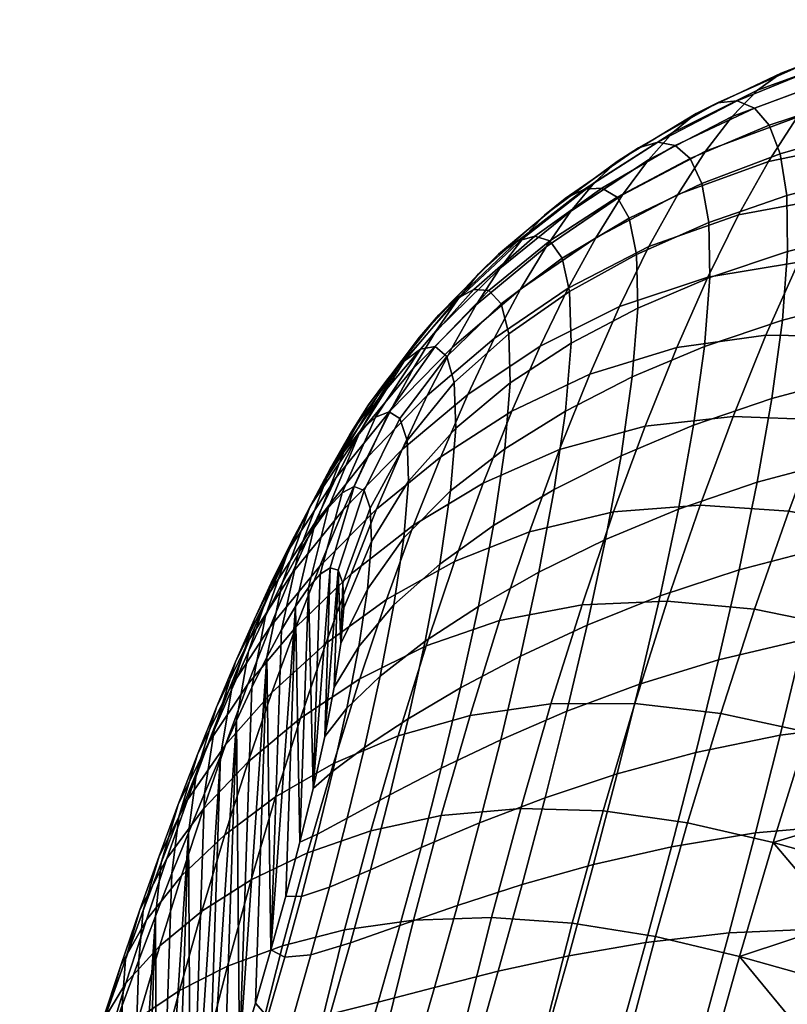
# Model space of a CAD drawing. Extents: x -120 to 2831, y -92 to 75.
# Tile 281 of 643: x 1451 to 1466, y 42 to 60. Entities that reach past the tile are written whole.
import ezdxf

# ---------------------------------------------------------------- set-up
doc = ezdxf.new("R2010")
doc.units = 0
doc.layers.add('GLASS', color=18, linetype='CONTINUOUS')

msp = doc.modelspace()

# ---------------------------------------------------------------- meshes
at = {"layer": 'GLASS'}
mesh = msp.add_polyface(dxfattribs=at)
corners = [(1466.984, 54.575, 92.773), (1466.797, 53.149, 94.298), (1468.479, 53.463, 94.578), (1468.655, 54.879, 93.016), (1467.074, 55.835, 91.063), (1468.742, 56.133, 91.292), (1465.545, 55.445, 90.777), (1465.451, 54.177, 92.474), (1464.114, 54.965, 90.435), (1464.016, 53.693, 92.114), (1467.061, 56.881, 89.211), (1468.733, 57.193, 89.44), (1465.528, 56.475, 88.924), (1464.093, 55.977, 88.586), (1466.95, 57.692, 87.282), (1468.633, 58.042, 87.505), (1465.407, 57.244, 86.999), (1463.964, 56.698, 86.669), (1466.757, 58.28, 85.324), (1468.453, 58.683, 85.524), (1465.203, 57.771, 85.065), (1463.75, 57.158, 84.763), (1466.498, 58.664, 83.363), (1468.205, 59.126, 83.518), (1464.935, 58.088, 83.149), (1463.475, 57.4, 82.897), (1466.185, 58.862, 81.409), (1467.9, 59.379, 81.501), (1464.616, 58.22, 81.26), (1463.154, 57.459, 81.079), (1465.825, 58.883, 79.469), (1467.544, 59.447, 79.486), (1464.255, 58.183, 79.401), (1462.795, 57.356, 79.307), (1465.425, 58.733, 77.551), (1467.143, 59.332, 77.483), (1463.859, 57.986, 77.575), (1466.702, 59.038, 75.505), (1468.874, 59.717, 77.356), (1468.432, 59.429, 75.305), (1464.989, 58.416, 75.664), (1463.432, 57.636, 75.787), (1466.227, 58.566, 73.565), (1467.951, 58.953, 73.293), (1464.524, 57.935, 73.816), (1462.979, 57.136, 74.043), (1465.722, 57.92, 71.676), (1467.437, 58.292, 71.334), (1464.033, 57.293, 72.019), (1465.193, 57.103, 69.851), (1466.894, 57.451, 69.444), (1463.52, 56.493, 70.284), (1466.328, 56.435, 67.639), (1468.61, 57.547, 69.056), (1468.033, 56.494, 67.217), (1464.643, 56.12, 68.105), (1462.991, 55.539, 68.622), (1465.744, 55.25, 65.934), (1467.434, 55.269, 65.487), (1464.078, 54.975, 66.451), (1466.819, 53.881, 63.88), (1469.127, 55.072, 65.098), (1468.499, 53.645, 63.497), (1465.147, 53.904, 64.344), (1463.502, 53.676, 64.904)]
mesh.append_faces([[corners[k] for k in face] for face in [(0, 1, 2, 3), (4, 0, 3, 5), (6, 7, 0, 4), (8, 9, 7, 6), (10, 4, 5, 11), (12, 6, 4, 10), (13, 8, 6, 12), (14, 10, 11, 15), (16, 12, 10, 14), (17, 13, 12, 16), (18, 14, 15, 19), (20, 16, 14, 18), (21, 17, 16, 20), (22, 18, 19, 23), (24, 20, 18, 22), (25, 21, 20, 24), (26, 22, 23, 27), (28, 24, 22, 26), (29, 25, 24, 28), (30, 26, 27, 31), (32, 28, 26, 30), (33, 29, 28, 32), (34, 30, 31, 35), (36, 32, 30, 34), (37, 35, 38, 39), (40, 34, 35, 37), (41, 36, 34, 40), (42, 37, 39, 43), (44, 40, 37, 42), (45, 41, 40, 44), (46, 42, 43, 47), (48, 44, 42, 46), (49, 46, 47, 50), (51, 48, 46, 49), (52, 50, 53, 54), (55, 49, 50, 52), (56, 51, 49, 55), (57, 52, 54, 58), (59, 55, 52, 57), (60, 58, 61, 62), (63, 57, 58, 60), (64, 59, 57, 63)]])
mesh = msp.add_polyface(dxfattribs=at)
corners = [(1462.684, 53.134, 91.691), (1462.476, 51.679, 93.073), (1463.814, 52.243, 93.551), (1464.016, 53.693, 92.114), (1461.455, 52.505, 91.203), (1461.246, 51.06, 92.518), (1460.335, 51.807, 90.636), (1460.128, 50.394, 91.87), (1462.783, 54.403, 90.043), (1464.114, 54.965, 90.435), (1461.556, 53.759, 89.599), (1460.435, 53.026, 89.1), (1462.759, 55.389, 88.207), (1464.093, 55.977, 88.586), (1461.529, 54.71, 87.796), (1460.407, 53.93, 87.357), (1462.623, 56.059, 86.31), (1463.964, 56.698, 86.669), (1461.389, 55.323, 85.934), (1460.265, 54.481, 85.557), (1462.403, 56.447, 84.44), (1463.75, 57.158, 84.763), (1461.165, 55.64, 84.115), (1460.042, 54.728, 83.81), (1462.125, 56.612, 82.632), (1463.475, 57.4, 82.897), (1460.886, 55.727, 82.376), (1461.803, 56.595, 80.891), (1463.154, 57.459, 81.079), (1460.567, 55.635, 80.72), (1461.448, 56.424, 79.212), (1462.795, 57.356, 79.307), (1460.221, 55.397, 79.14), (1462.405, 57.106, 77.58), (1464.255, 58.183, 79.401), (1463.859, 57.986, 77.575), (1461.068, 56.117, 77.59), (1459.852, 55.034, 77.628), (1461.989, 56.715, 75.9), (1463.432, 57.636, 75.787), (1460.665, 55.682, 76.023), (1461.551, 56.19, 74.268), (1462.979, 57.136, 74.043), (1460.245, 55.129, 74.51), (1462.504, 56.49, 72.35), (1464.524, 57.935, 73.816), (1464.033, 57.293, 72.019), (1461.095, 55.534, 72.691), (1459.809, 54.46, 73.054), (1462.011, 55.699, 70.718), (1463.52, 56.493, 70.284), (1460.624, 54.749, 71.173), (1461.504, 54.769, 69.157), (1462.991, 55.539, 68.622), (1460.141, 53.84, 69.723), (1462.448, 54.434, 67.047), (1464.643, 56.12, 68.105), (1464.078, 54.975, 66.451), (1460.987, 53.702, 67.675), (1459.65, 52.81, 68.349), (1461.898, 53.185, 65.57), (1463.502, 53.676, 64.904), (1460.462, 52.503, 66.285), (1461.342, 51.798, 64.205), (1462.92, 52.229, 63.479), (1459.934, 51.178, 64.999), (1462.336, 50.646, 62.188), (1464.542, 52.407, 62.883), (1463.934, 50.769, 61.567)]
mesh.append_faces([[corners[k] for k in face] for face in [(0, 1, 2, 3), (4, 5, 1, 0), (6, 7, 5, 4), (8, 0, 3, 9), (10, 4, 0, 8), (11, 6, 4, 10), (12, 8, 9, 13), (14, 10, 8, 12), (15, 11, 10, 14), (16, 12, 13, 17), (18, 14, 12, 16), (19, 15, 14, 18), (20, 16, 17, 21), (22, 18, 16, 20), (23, 19, 18, 22), (24, 20, 21, 25), (26, 22, 20, 24), (27, 24, 25, 28), (29, 26, 24, 27), (30, 27, 28, 31), (32, 29, 27, 30), (33, 31, 34, 35), (36, 30, 31, 33), (37, 32, 30, 36), (38, 33, 35, 39), (40, 36, 33, 38), (41, 38, 39, 42), (43, 40, 38, 41), (44, 42, 45, 46), (47, 41, 42, 44), (48, 43, 41, 47), (49, 44, 46, 50), (51, 47, 44, 49), (52, 49, 50, 53), (54, 51, 49, 52), (55, 53, 56, 57), (58, 52, 53, 55), (59, 54, 52, 58), (60, 55, 57, 61), (62, 58, 55, 60), (63, 60, 61, 64), (65, 62, 60, 63), (66, 64, 67, 68)]])
mesh = msp.add_polyface(dxfattribs=at)
corners = [(1459.432, 52.19, 88.537), (1459.336, 51.035, 89.973), (1460.335, 51.807, 90.636), (1460.435, 53.026, 89.1), (1459.403, 53.029, 86.894), (1460.407, 53.93, 87.357), (1458.533, 51.96, 86.405), (1458.56, 51.215, 87.887), (1459.265, 53.513, 85.194), (1460.265, 54.481, 85.557), (1458.403, 52.369, 84.864), (1457.74, 51.042, 84.606), (1457.852, 50.715, 85.91), (1459.048, 53.693, 83.549), (1460.042, 54.728, 83.81), (1458.201, 52.49, 83.369), (1457.561, 51.117, 83.322), (1459.766, 54.742, 82.155), (1461.165, 55.64, 84.115), (1460.886, 55.727, 82.376), (1458.781, 53.643, 82), (1457.951, 52.392, 81.96), (1457.339, 50.996, 82.096), (1459.455, 54.581, 80.595), (1460.567, 55.635, 80.72), (1458.482, 53.424, 80.551), (1457.671, 52.132, 80.644), (1457.087, 50.727, 80.939), (1459.119, 54.281, 79.121), (1460.221, 55.397, 79.14), (1458.162, 53.074, 79.193), (1457.371, 51.751, 79.414), (1458.765, 53.867, 77.723), (1459.852, 55.034, 77.628), (1457.825, 52.619, 77.913), (1457.057, 51.274, 78.26), (1459.465, 54.557, 76.178), (1461.068, 56.117, 77.59), (1460.665, 55.682, 76.023), (1458.396, 53.351, 76.393), (1457.477, 52.074, 76.705), (1456.733, 50.717, 77.174), (1459.064, 53.975, 74.788), (1460.245, 55.129, 74.51), (1458.016, 52.745, 75.127), (1457.12, 51.451, 75.562), (1458.651, 53.293, 73.457), (1459.809, 54.46, 73.054), (1457.626, 52.053, 73.921), (1456.755, 50.758, 74.479), (1459.362, 53.679, 71.658), (1461.095, 55.534, 72.691), (1460.624, 54.749, 71.173), (1458.228, 52.516, 72.186), (1457.229, 51.283, 72.776), (1458.905, 52.79, 70.328), (1460.141, 53.84, 69.723), (1457.797, 51.648, 70.979), (1456.826, 50.436, 71.691), (1458.441, 51.796, 69.068), (1459.65, 52.81, 68.349), (1457.362, 50.69, 69.838), (1459.153, 51.662, 67.06), (1460.987, 53.702, 67.675), (1460.462, 52.503, 66.285), (1457.973, 50.7, 67.887)]
mesh.append_faces([[corners[k] for k in face] for face in [(0, 1, 2, 3), (4, 0, 3, 5), (6, 7, 0, 4), (8, 4, 5, 9), (10, 6, 4, 8), (11, 12, 6, 10), (13, 8, 9, 14), (15, 10, 8, 13), (16, 11, 10, 15), (17, 14, 18, 19), (20, 13, 14, 17), (21, 15, 13, 20), (22, 16, 15, 21), (23, 17, 19, 24), (25, 20, 17, 23), (26, 21, 20, 25), (27, 22, 21, 26), (28, 23, 24, 29), (30, 25, 23, 28), (31, 26, 25, 30), (32, 28, 29, 33), (34, 30, 28, 32), (35, 31, 30, 34), (36, 33, 37, 38), (39, 32, 33, 36), (40, 34, 32, 39), (41, 35, 34, 40), (42, 36, 38, 43), (44, 39, 36, 42), (45, 40, 39, 44), (46, 42, 43, 47), (48, 44, 42, 46), (49, 45, 44, 48), (50, 47, 51, 52), (53, 46, 47, 50), (54, 48, 46, 53), (55, 50, 52, 56), (57, 53, 50, 55), (58, 54, 53, 57), (59, 55, 56, 60), (61, 57, 55, 59), (62, 60, 63, 64), (65, 59, 60, 62)]])
mesh = msp.add_polyface(dxfattribs=at)
corners = [(1467.849, 47.125, 58.913), (1470.165, 48.131, 59.443), (1470.077, 46.239, 58.555), (1468.183, 48.087, 59.387), (1468.518, 49.025, 59.908), (1469.186, 50.82, 61.084), (1470.248, 49.876, 60.465), (1468.852, 49.937, 60.474), (1467.536, 48.549, 98.23), (1467.117, 46.745, 99.104), (1468.837, 46.809, 99.515), (1469.252, 48.661, 98.589), (1465.83, 48.287, 97.744), (1465.41, 46.533, 98.545), (1464.271, 47.919, 97.17), (1463.854, 46.215, 97.885), (1467.908, 50.279, 97.184), (1469.617, 50.426, 97.487), (1466.207, 49.982, 96.774), (1464.65, 49.581, 96.287), (1463.197, 49.099, 95.718), (1462.818, 47.471, 96.505), (1468.226, 51.922, 95.967), (1469.924, 52.092, 96.215), (1466.533, 51.608, 95.629), (1464.982, 51.194, 95.223), (1463.533, 50.696, 94.743), (1468.479, 53.463, 94.578), (1470.166, 53.642, 94.779), (1466.797, 53.149, 94.298), (1465.256, 52.738, 93.958), (1463.814, 52.243, 93.551), (1465.451, 54.177, 92.474), (1466.984, 54.575, 92.773), (1464.016, 53.693, 92.114), (1466.195, 52.341, 62.41), (1466.819, 53.881, 63.88), (1468.499, 53.645, 63.497), (1467.857, 52.07, 62.041), (1464.542, 52.407, 62.883), (1465.147, 53.904, 64.344), (1462.92, 52.229, 63.479), (1463.502, 53.676, 64.904), (1465.565, 50.661, 61.093), (1467.209, 50.358, 60.744), (1463.934, 50.769, 61.567), (1464.937, 48.854, 59.942), (1466.559, 48.525, 59.619), (1463.329, 49.002, 60.41), (1464.314, 46.934, 58.969), (1465.914, 46.586, 58.676), (1462.731, 47.119, 59.423), (1470.173, 53.279, 63.165), (1469.847, 52.493, 62.431), (1469.517, 51.672, 61.737), (1469.186, 50.82, 61.084), (1468.852, 49.937, 60.474), (1468.518, 49.025, 59.908), (1468.183, 48.087, 59.387), (1467.849, 47.125, 58.913), (1467.516, 46.14, 58.485), (1470.496, 54.029, 63.937)]
mesh.append_faces([[corners[k] for k in face] for face in [(0, 1, 2, 2), (3, 4, 1, 1), (0, 3, 1, 1), (5, 6, 7, 7), (4, 7, 6, 6), (8, 9, 10, 11), (12, 13, 9, 8), (14, 15, 13, 12), (16, 8, 11, 17), (18, 12, 8, 16), (19, 14, 12, 18), (20, 21, 14, 19), (22, 16, 17, 23), (24, 18, 16, 22), (25, 19, 18, 24), (26, 20, 19, 25), (27, 22, 23, 28), (29, 24, 22, 27), (30, 25, 24, 29), (31, 26, 25, 30), (32, 30, 29, 33), (34, 31, 30, 32), (35, 36, 37, 38), (39, 40, 36, 35), (41, 42, 40, 39), (43, 35, 38, 44), (45, 39, 35, 43), (46, 43, 44, 47), (48, 45, 43, 46), (49, 46, 47, 50), (51, 48, 46, 49), (37, 52, 53, 53), (38, 54, 55, 55), (44, 55, 56, 56), (38, 53, 54, 54), (47, 57, 58, 58), (50, 47, 58, 59), (60, 50, 59, 59), (44, 56, 57, 57), (37, 53, 38, 38), (57, 47, 44, 44), (44, 38, 55, 55), (61, 52, 37, 37)]])
mesh = msp.add_polyface(dxfattribs=at)
corners = [(1457.371, 48.879, 86.349), (1457.352, 49.333, 85.427), (1457.315, 48.225, 87.139), (1462.818, 47.471, 96.505), (1462.407, 45.82, 97.125), (1463.854, 46.215, 97.885), (1464.271, 47.919, 97.17), (1461.854, 48.561, 95.066), (1461.48, 46.973, 95.753), (1463.197, 49.099, 95.718), (1460.626, 47.99, 94.326), (1460.259, 46.449, 94.91), (1459.52, 47.407, 93.484), (1459.164, 45.925, 93.965), (1462.192, 50.137, 94.186), (1463.533, 50.696, 94.743), (1460.96, 49.535, 93.545), (1459.847, 48.906, 92.803), (1458.866, 48.264, 91.935), (1458.553, 46.836, 92.515), (1458.037, 47.623, 90.885), (1457.746, 46.303, 91.364), (1462.476, 51.679, 93.073), (1463.814, 52.243, 93.551), (1461.246, 51.06, 92.518), (1460.128, 50.394, 91.87), (1459.136, 49.686, 91.105), (1458.288, 48.934, 90.17), (1457.643, 48.168, 89.045), (1457.424, 47.031, 89.633), (1459.336, 51.035, 89.973), (1460.335, 51.807, 90.636), (1458.473, 50.169, 89.171), (1457.802, 49.222, 88.217), (1458.56, 51.215, 87.887), (1459.432, 52.19, 88.537), (1457.876, 50.099, 87.15), (1457.852, 50.715, 85.91), (1458.533, 51.96, 86.405), (1456.923, 49.647, 68.769), (1457.362, 50.69, 69.838), (1458.441, 51.796, 69.068), (1457.973, 50.7, 67.887), (1458.654, 50.402, 65.864), (1459.153, 51.662, 67.06), (1460.462, 52.503, 66.285), (1459.934, 51.178, 64.999), (1457.503, 49.507, 66.791), (1460.787, 50.281, 62.966), (1461.342, 51.798, 64.205), (1462.92, 52.229, 63.479), (1462.336, 50.646, 62.188), (1459.407, 49.733, 63.827), (1458.156, 49.035, 64.773), (1457.035, 48.221, 65.789), (1461.757, 48.935, 61.047), (1463.934, 50.769, 61.567), (1463.329, 49.002, 60.41), (1460.235, 48.643, 61.865), (1458.885, 48.177, 62.782), (1457.663, 47.568, 63.796), (1456.57, 46.848, 64.889), (1461.185, 47.11, 60.069), (1462.731, 47.119, 59.423), (1459.693, 46.896, 60.914), (1458.37, 46.519, 61.875), (1457.176, 46.009, 62.944), (1457.315, 48.225, 87.139), (1457.191, 47.417, 87.762), (1457.371, 48.879, 86.349), (1457.74, 51.042, 84.606), (1457.264, 49.573, 84.432), (1457.352, 49.333, 85.427), (1457.561, 51.117, 83.322), (1457.119, 49.617, 83.414)]
mesh.append_faces([[corners[k] for k in face] for face in [(0, 1, 2, 2), (3, 4, 5, 6), (7, 8, 3, 9), (10, 11, 8, 7), (12, 13, 11, 10), (14, 7, 9, 15), (16, 10, 7, 14), (17, 12, 10, 16), (18, 19, 12, 17), (20, 21, 19, 18), (22, 14, 15, 23), (24, 16, 14, 22), (25, 17, 16, 24), (26, 18, 17, 25), (27, 20, 18, 26), (28, 29, 20, 27), (30, 26, 25, 31), (32, 27, 26, 30), (33, 28, 27, 32), (34, 32, 30, 35), (36, 33, 32, 34), (37, 36, 34, 38), (39, 40, 41, 42), (43, 44, 45, 46), (47, 42, 44, 43), (48, 49, 50, 51), (52, 46, 49, 48), (53, 43, 46, 52), (54, 47, 43, 53), (55, 51, 56, 57), (58, 48, 51, 55), (59, 52, 48, 58), (60, 53, 52, 59), (61, 54, 53, 60), (62, 55, 57, 63), (64, 58, 55, 62), (65, 59, 58, 64), (66, 60, 59, 65), (33, 67, 68, 28), (36, 69, 67, 33), (70, 71, 72, 37), (73, 74, 71, 70), (37, 72, 69, 36)]])
mesh = msp.add_polyface(dxfattribs=at)
corners = [(1457.264, 49.573, 84.432), (1457.015, 46.51, 88.214), (1457.191, 47.417, 87.762), (1457.315, 48.225, 87.139), (1457.119, 49.617, 83.414), (1457.352, 49.333, 85.427), (1456.933, 49.5, 82.409), (1456.8, 45.549, 88.512), (1455.952, 47.969, 78.739), (1456.023, 42.577, 88.701), (1456.221, 48.471, 79.598), (1456.558, 44.563, 88.679), (1456.716, 49.254, 81.434), (1456.476, 48.904, 80.496), (1456.814, 50.346, 79.85), (1457.087, 50.727, 80.939), (1457.671, 52.132, 80.644), (1457.371, 51.751, 79.414), (1456.528, 49.876, 78.824), (1457.057, 51.274, 78.26), (1456.23, 49.333, 77.856), (1456.733, 50.717, 77.174), (1456.401, 50.093, 76.151), (1457.477, 52.074, 76.705), (1457.12, 51.451, 75.562), (1455.925, 48.729, 76.942), (1456.062, 49.408, 75.185), (1456.755, 50.758, 74.479), (1455.613, 48.073, 76.079), (1456.385, 49.998, 73.455), (1457.626, 52.053, 73.921), (1457.229, 51.283, 72.776), (1455.719, 48.67, 74.275), (1455.297, 47.371, 75.263), (1456.009, 49.177, 72.489), (1456.826, 50.436, 71.691), (1455.372, 47.883, 73.417), (1454.976, 46.628, 74.494), (1456.419, 49.516, 70.669), (1457.797, 51.648, 70.979), (1457.362, 50.69, 69.838), (1455.631, 48.299, 71.58), (1455.022, 47.05, 72.612), (1456.01, 48.527, 69.712), (1456.923, 49.647, 68.769), (1455.25, 47.365, 70.73), (1454.67, 46.174, 71.858), (1456.483, 48.522, 67.777), (1457.973, 50.7, 67.887), (1457.503, 49.507, 66.791), (1455.599, 47.471, 68.824), (1454.869, 46.379, 69.941), (1456.044, 47.319, 66.868), (1457.035, 48.221, 65.789), (1455.189, 46.352, 68.008), (1455.608, 46.043, 66.049), (1456.57, 46.848, 64.889), (1457.643, 48.168, 89.045), (1457.191, 47.417, 87.762), (1457.015, 46.51, 88.214), (1457.424, 47.031, 89.633), (1457.339, 50.996, 82.096), (1456.933, 49.5, 82.409), (1457.119, 49.617, 83.414), (1457.561, 51.117, 83.322), (1456.716, 49.254, 81.434), (1456.221, 48.471, 79.598), (1456.476, 48.904, 80.496), (1455.675, 47.41, 77.921), (1455.952, 47.969, 78.739), (1455.389, 46.801, 77.141), (1455.098, 46.149, 76.399)]
mesh.append_faces([[corners[k] for k in face] for face in [(0, 1, 2, 2), (2, 3, 0, 0), (0, 4, 1, 1), (3, 5, 0, 0), (4, 6, 7, 7), (8, 9, 10, 10), (11, 12, 13, 13), (12, 7, 6, 6), (14, 15, 16, 17), (18, 14, 17, 19), (20, 18, 19, 21), (22, 21, 23, 24), (25, 20, 21, 22), (26, 22, 24, 27), (28, 25, 22, 26), (29, 27, 30, 31), (32, 26, 27, 29), (33, 28, 26, 32), (34, 29, 31, 35), (36, 32, 29, 34), (37, 33, 32, 36), (38, 35, 39, 40), (41, 34, 35, 38), (42, 36, 34, 41), (43, 38, 40, 44), (45, 41, 38, 43), (46, 42, 41, 45), (47, 44, 48, 49), (50, 43, 44, 47), (51, 45, 43, 50), (52, 47, 49, 53), (54, 50, 47, 52), (55, 52, 53, 56), (57, 58, 59, 60), (61, 62, 63, 64), (15, 65, 62, 61), (18, 66, 67, 14), (25, 68, 69, 20), (28, 70, 68, 25), (20, 69, 66, 18), (14, 67, 65, 15), (33, 71, 70, 28)]])
mesh = msp.add_polyface(dxfattribs=at)
corners = [(1455.738, 41.594, 88.586), (1456.023, 42.577, 88.701), (1455.952, 47.969, 78.739), (1456.297, 43.569, 88.736), (1456.476, 48.904, 80.496), (1456.558, 44.563, 88.679), (1457.015, 46.51, 88.214), (1457.119, 49.617, 83.414), (1456.8, 45.549, 88.512), (1456.716, 49.254, 81.434), (1456.221, 48.471, 79.598), (1461.97, 44.151, 97.591), (1461.511, 42.466, 97.909), (1462.931, 42.712, 98.839), (1463.406, 44.478, 98.441), (1460.654, 43.781, 96.644), (1460.212, 42.182, 96.876), (1459.461, 43.396, 95.603), (1459.04, 41.886, 95.749), (1462.407, 45.82, 97.125), (1463.854, 46.215, 97.885), (1461.078, 45.379, 96.273), (1459.869, 44.917, 95.328), (1458.79, 44.465, 94.284), (1458.401, 43.027, 94.466), (1457.859, 44.054, 93.124), (1457.493, 42.708, 93.222), (1457.102, 43.73, 91.803), (1456.763, 42.488, 91.83), (1456.587, 43.563, 90.326), (1456.278, 42.441, 90.308), (1461.48, 46.973, 95.753), (1462.818, 47.471, 96.505), (1460.259, 46.449, 94.91), (1459.164, 45.925, 93.965), (1458.214, 45.431, 92.898), (1457.432, 45.002, 91.657), (1456.885, 44.708, 90.237), (1458.553, 46.836, 92.515), (1459.52, 47.407, 93.484), (1457.746, 46.303, 91.364), (1457.167, 45.868, 90.017), (1457.424, 47.031, 89.633), (1458.037, 47.623, 90.885), (1456.111, 45.394, 64.099), (1456.57, 46.848, 64.889), (1457.663, 47.568, 63.796), (1457.176, 46.009, 62.944), (1462.146, 45.137, 58.621), (1462.731, 47.119, 59.423), (1464.314, 46.934, 58.969), (1463.703, 44.918, 58.186), (1460.627, 45.184, 59.265), (1461.185, 47.11, 60.069), (1459.163, 45.052, 60.127), (1459.693, 46.896, 60.914), (1457.867, 44.77, 61.117), (1458.37, 46.519, 61.875), (1456.7, 44.367, 62.226), (1455.661, 43.867, 63.427), (1461.578, 43.071, 58.014), (1463.109, 42.823, 57.602), (1460.087, 43.174, 58.648), (1458.65, 43.125, 59.513), (1457.38, 42.943, 60.518), (1456.238, 42.654, 61.651), (1455.223, 42.276, 62.881), (1456.023, 42.577, 88.701), (1456.297, 43.569, 88.736), (1456.558, 44.563, 88.679), (1456.8, 45.549, 88.512), (1457.015, 46.51, 88.214)]
mesh.append_faces([[corners[k] for k in face] for face in [(0, 1, 2, 2), (3, 4, 1, 1), (4, 3, 5, 5), (6, 7, 8, 8), (9, 5, 8, 8), (4, 10, 1, 1), (11, 12, 13, 14), (15, 16, 12, 11), (17, 18, 16, 15), (19, 11, 14, 20), (21, 15, 11, 19), (22, 17, 15, 21), (23, 24, 17, 22), (25, 26, 24, 23), (27, 28, 26, 25), (29, 30, 28, 27), (31, 21, 19, 32), (33, 22, 21, 31), (34, 23, 22, 33), (35, 25, 23, 34), (36, 27, 25, 35), (37, 29, 27, 36), (38, 35, 34, 39), (40, 36, 35, 38), (41, 37, 36, 40), (42, 41, 40, 43), (44, 45, 46, 47), (48, 49, 50, 51), (52, 53, 49, 48), (54, 55, 53, 52), (56, 57, 55, 54), (58, 47, 57, 56), (59, 44, 47, 58), (60, 48, 51, 61), (62, 52, 48, 60), (63, 54, 52, 62), (64, 56, 54, 63), (65, 58, 56, 64), (66, 59, 58, 65), (67, 30, 29, 68), (68, 29, 37, 69), (41, 70, 69, 37), (42, 71, 70, 41)]])
mesh = msp.add_polyface(dxfattribs=at)
corners = [(1454.546, 37.811, 87.507), (1454.849, 38.731, 87.857), (1455.098, 46.149, 76.399), (1455.447, 40.624, 88.402), (1455.389, 46.801, 77.141), (1455.15, 39.669, 88.157), (1455.952, 47.969, 78.739), (1455.738, 41.594, 88.586), (1455.675, 47.41, 77.921), (1454.802, 45.459, 75.694), (1453.934, 36.032, 86.671), (1454.503, 44.736, 75.025), (1454.201, 43.981, 74.393), (1454.653, 45.846, 73.77), (1454.976, 46.628, 74.494), (1455.372, 47.883, 73.417), (1455.022, 47.05, 72.612), (1454.327, 45.031, 73.09), (1454.67, 46.174, 71.858), (1454.317, 45.258, 71.157), (1455.25, 47.365, 70.73), (1454.869, 46.379, 69.941), (1454, 44.183, 72.454), (1454.487, 45.343, 69.214), (1455.599, 47.471, 68.824), (1455.189, 46.352, 68.008), (1453.963, 44.304, 70.509), (1453.671, 43.305, 71.863), (1454.781, 45.173, 67.27), (1456.044, 47.319, 66.868), (1455.608, 46.043, 66.049), (1454.107, 44.26, 68.552), (1453.609, 43.315, 69.915), (1453.343, 42.399, 71.317), (1455.177, 44.697, 65.325), (1456.57, 46.848, 64.889), (1456.111, 45.394, 64.099), (1454.377, 43.938, 66.613), (1453.729, 43.132, 67.959), (1453.257, 42.291, 69.377), (1453.014, 41.466, 70.818), (1454.752, 43.29, 64.703), (1455.661, 43.867, 63.427), (1453.978, 42.651, 66.042), (1453.354, 41.964, 67.437), (1452.906, 41.235, 68.897), (1452.686, 40.508, 70.366), (1454.337, 41.826, 64.19), (1455.223, 42.276, 62.881), (1453.585, 41.317, 65.563), (1452.983, 40.757, 66.99), (1452.557, 40.149, 68.478), (1454.798, 40.63, 62.469), (1456.238, 42.654, 61.651), (1455.792, 40.88, 61.228), (1453.932, 40.314, 63.792), (1454.802, 45.459, 75.694), (1455.098, 46.149, 76.399), (1455.297, 47.371, 75.263), (1454.503, 44.736, 75.025), (1453.897, 43.197, 73.798), (1454.201, 43.981, 74.393), (1453.285, 41.553, 72.721), (1453.591, 42.387, 73.24), (1452.978, 40.695, 72.24)]
mesh.append_faces([[corners[k] for k in face] for face in [(0, 1, 2, 2), (3, 4, 5, 5), (6, 3, 7, 7), (1, 4, 2, 2), (3, 8, 4, 4), (0, 2, 9, 9), (10, 11, 12, 12), (0, 9, 11, 11), (3, 6, 8, 8), (13, 14, 15, 16), (17, 13, 16, 18), (19, 18, 20, 21), (22, 17, 18, 19), (23, 21, 24, 25), (26, 19, 21, 23), (27, 22, 19, 26), (28, 25, 29, 30), (31, 23, 25, 28), (32, 26, 23, 31), (33, 27, 26, 32), (34, 30, 35, 36), (37, 28, 30, 34), (38, 31, 28, 37), (39, 32, 31, 38), (40, 33, 32, 39), (41, 34, 36, 42), (43, 37, 34, 41), (44, 38, 37, 43), (45, 39, 38, 44), (46, 40, 39, 45), (47, 41, 42, 48), (49, 43, 41, 47), (50, 44, 43, 49), (51, 45, 44, 50), (52, 48, 53, 54), (55, 47, 48, 52), (14, 56, 57, 58), (13, 59, 56, 14), (22, 60, 61, 17), (33, 62, 63, 27), (40, 64, 62, 33), (27, 63, 60, 22), (17, 61, 59, 13)]])
mesh = msp.add_polyface(dxfattribs=at)
corners = [(1469.688, 37.561, 56.85), (1465.281, 38.803, 56.899), (1469.788, 39.846, 56.957), (1464.695, 36.633, 56.916), (1464.984, 37.719, 56.881), (1466.211, 42.02, 57.271), (1469.887, 42.074, 57.289), (1465.895, 40.955, 57.094), (1465.585, 39.882, 56.97), (1466.531, 43.072, 57.499), (1467.516, 46.14, 58.485), (1470.077, 46.239, 58.555), (1467.185, 45.135, 58.107), (1469.984, 44.213, 57.829), (1466.856, 44.111, 57.778), (1466.784, 38.84, 101.381), (1466.2, 36.782, 101.369), (1467.902, 36.433, 101.669), (1468.495, 38.541, 101.693), (1465.088, 39.033, 100.849), (1464.519, 37.045, 100.834), (1463.423, 39.123, 100.085), (1462.874, 37.223, 100.049), (1467.344, 40.887, 101.198), (1469.062, 40.641, 101.515), (1465.638, 41.011, 100.681), (1463.956, 41.015, 99.951), (1467.877, 42.908, 100.824), (1469.598, 42.716, 101.137), (1466.162, 42.964, 100.333), (1464.468, 42.888, 99.649), (1466.657, 44.88, 99.806), (1468.376, 44.887, 100.262), (1464.955, 44.731, 99.18), (1463.406, 44.478, 98.441), (1462.931, 42.712, 98.839), (1467.117, 46.745, 99.104), (1468.837, 46.809, 99.515), (1465.41, 46.533, 98.545), (1463.854, 46.215, 97.885), (1463.703, 44.918, 58.186), (1464.314, 46.934, 58.969), (1465.914, 46.586, 58.676), (1465.278, 44.558, 57.926), (1463.109, 42.823, 57.602), (1464.658, 42.457, 57.378), (1462.537, 40.669, 57.228), (1464.059, 40.303, 57.038), (1466.856, 44.111, 57.778), (1467.185, 45.135, 58.107), (1466.211, 42.02, 57.271), (1466.531, 43.072, 57.499), (1465.895, 40.955, 57.094), (1465.281, 38.803, 56.899), (1465.585, 39.882, 56.97), (1464.695, 36.633, 56.916), (1463.487, 38.116, 56.913), (1464.984, 37.719, 56.881), (1467.516, 46.14, 58.485), (1462.947, 35.916, 57.007)]
mesh.append_faces([[corners[k] for k in face] for face in [(0, 1, 2, 2), (0, 3, 4, 4), (4, 1, 0, 0), (5, 6, 7, 7), (8, 7, 2, 2), (9, 6, 5, 5), (10, 11, 12, 12), (12, 13, 14, 14), (9, 14, 13, 13), (2, 1, 8, 8), (15, 16, 17, 18), (19, 20, 16, 15), (21, 22, 20, 19), (23, 15, 18, 24), (25, 19, 15, 23), (26, 21, 19, 25), (27, 23, 24, 28), (29, 25, 23, 27), (30, 26, 25, 29), (31, 29, 27, 32), (33, 30, 29, 31), (34, 35, 30, 33), (36, 31, 32, 37), (38, 33, 31, 36), (39, 34, 33, 38), (40, 41, 42, 43), (44, 40, 43, 45), (46, 44, 45, 47), (48, 43, 49, 49), (50, 45, 51, 51), (52, 45, 50, 50), (51, 43, 48, 48), (53, 47, 54, 54), (55, 56, 57, 57), (57, 56, 53, 53), (54, 47, 52, 52), (49, 42, 58, 58), (49, 43, 42, 42), (52, 47, 45, 45), (55, 59, 56, 56), (56, 47, 53, 53), (45, 43, 51, 51)]])
mesh = msp.add_polyface(dxfattribs=at)
corners = [(1452.409, 31.992, 83.886), (1452.978, 40.695, 72.24), (1452.672, 39.816, 71.8), (1453.016, 33.53, 85.113), (1453.285, 41.553, 72.721), (1453.897, 43.197, 73.798), (1453.321, 34.34, 85.671), (1453.628, 35.174, 86.191), (1453.934, 36.032, 86.671), (1454.503, 44.736, 75.025), (1454.241, 36.911, 87.111), (1455.15, 39.669, 88.157), (1455.389, 46.801, 77.141), (1454.849, 38.731, 87.857), (1454.546, 37.811, 87.507), (1454.201, 43.981, 74.393), (1453.591, 42.387, 73.24), (1455.355, 37.814, 91.043), (1454.997, 36.716, 90.665), (1455.58, 36.387, 92.245), (1455.968, 37.597, 92.61), (1454.989, 38.192, 89.442), (1454.659, 37.192, 89.068), (1455.711, 38.94, 91.355), (1456.355, 38.834, 92.896), (1455.316, 39.217, 89.758), (1455.641, 40.267, 90.013), (1456.065, 40.094, 91.595), (1452.36, 39.525, 69.965), (1452.686, 40.508, 70.366), (1452.906, 41.235, 68.897), (1452.557, 40.149, 68.478), (1453.2, 39.941, 65.181), (1453.585, 41.317, 65.563), (1454.337, 41.826, 64.19), (1453.932, 40.314, 63.792), (1452.618, 39.515, 66.623), (1452.983, 40.757, 66.99), (1452.212, 39.034, 68.124), (1452.035, 38.519, 69.616), (1454.389, 38.94, 62.199), (1454.798, 40.63, 62.469), (1455.792, 40.88, 61.228), (1455.365, 39.059, 60.965), (1453.54, 38.762, 63.516), (1452.824, 38.528, 64.901), (1452.259, 38.241, 66.34), (1451.871, 37.892, 67.837), (1451.713, 37.491, 69.324), (1454.959, 37.205, 60.869), (1456.465, 39.112, 59.838), (1456.044, 37.14, 59.77), (1453.998, 37.217, 62.076), (1453.162, 37.177, 63.368), (1452.459, 37.085, 64.729), (1451.907, 36.938, 66.146), (1451.535, 36.725, 67.623), (1451.395, 36.441, 69.093), (1454.546, 37.811, 87.507), (1454.241, 36.911, 87.111), (1454.329, 36.218, 88.642), (1455.15, 39.669, 88.157), (1454.849, 38.731, 87.857), (1455.447, 40.624, 88.402), (1455.962, 41.342, 90.199), (1455.738, 41.594, 88.586), (1452.672, 39.816, 71.8), (1452.978, 40.695, 72.24), (1453.014, 41.466, 70.818), (1452.367, 38.916, 71.404), (1452.063, 37.996, 71.054), (1451.763, 37.058, 70.754)]
mesh.append_faces([[corners[k] for k in face] for face in [(0, 1, 2, 2), (1, 3, 4, 4), (5, 6, 7, 7), (5, 7, 8, 8), (9, 8, 10, 10), (11, 12, 13, 13), (14, 9, 10, 10), (15, 5, 8, 8), (6, 5, 16, 16), (4, 6, 16, 16), (17, 18, 19, 20), (21, 22, 18, 17), (23, 17, 20, 24), (25, 21, 17, 23), (26, 25, 23, 27), (28, 29, 30, 31), (32, 33, 34, 35), (36, 37, 33, 32), (38, 31, 37, 36), (39, 28, 31, 38), (40, 41, 42, 43), (44, 35, 41, 40), (45, 32, 35, 44), (46, 36, 32, 45), (47, 38, 36, 46), (48, 39, 38, 47), (49, 43, 50, 51), (52, 40, 43, 49), (53, 44, 40, 52), (54, 45, 44, 53), (55, 46, 45, 54), (56, 47, 46, 55), (57, 48, 47, 56), (22, 58, 59, 60), (25, 61, 62, 21), (26, 63, 61, 25), (21, 62, 58, 22), (64, 65, 63, 26), (29, 66, 67, 68), (66, 29, 28, 69), (39, 70, 69, 28), (48, 71, 70, 39)]])
mesh = msp.add_polyface(dxfattribs=at)
corners = [(1461.922, 39.126, 99.17), (1461.395, 37.324, 99.101), (1462.874, 37.223, 100.049), (1463.423, 39.123, 100.085), (1460.543, 39.073, 98.116), (1460.041, 37.377, 98.006), (1459.29, 38.99, 96.948), (1458.816, 37.406, 96.793), (1458.167, 38.903, 95.684), (1457.721, 37.434, 95.482), (1457.183, 38.839, 94.332), (1456.766, 37.487, 94.085), (1456.355, 38.834, 92.896), (1455.968, 37.597, 92.61), (1462.435, 40.925, 99.082), (1463.956, 41.015, 99.951), (1461.034, 40.772, 98.084), (1459.757, 40.584, 96.977), (1458.608, 40.388, 95.774), (1457.596, 40.214, 94.482), (1456.739, 40.099, 93.097), (1456.065, 40.094, 91.595), (1455.711, 38.94, 91.355), (1462.931, 42.712, 98.839), (1464.468, 42.888, 99.649), (1461.511, 42.466, 97.909), (1460.212, 42.182, 96.876), (1459.04, 41.886, 95.749), (1458.002, 41.61, 94.529), (1457.119, 41.39, 93.208), (1456.416, 41.277, 91.756), (1455.962, 41.342, 90.199), (1455.641, 40.267, 90.013), (1458.401, 43.027, 94.466), (1459.461, 43.396, 95.603), (1457.493, 42.708, 93.222), (1456.763, 42.488, 91.83), (1456.278, 42.441, 90.308), (1461.034, 40.941, 57.612), (1461.578, 43.071, 58.014), (1463.109, 42.823, 57.602), (1462.537, 40.669, 57.228), (1459.569, 41.098, 58.228), (1460.087, 43.174, 58.648), (1458.158, 41.131, 59.084), (1458.65, 43.125, 59.513), (1456.912, 41.052, 60.089), (1457.38, 42.943, 60.518), (1455.792, 40.88, 61.228), (1456.238, 42.654, 61.651), (1461.993, 38.474, 57.069), (1464.059, 40.303, 57.038), (1463.487, 38.116, 56.913), (1460.517, 38.766, 57.423), (1459.077, 38.973, 58.012), (1457.69, 39.089, 58.848), (1456.465, 39.112, 59.838), (1455.365, 39.059, 60.965), (1461.482, 36.262, 57.131), (1462.947, 35.916, 57.007), (1460.032, 36.568, 57.452), (1458.616, 36.821, 58.009), (1457.251, 37.016, 58.811), (1456.044, 37.14, 59.77), (1456.023, 42.577, 88.701), (1455.738, 41.594, 88.586)]
mesh.append_faces([[corners[k] for k in face] for face in [(0, 1, 2, 3), (4, 5, 1, 0), (6, 7, 5, 4), (8, 9, 7, 6), (10, 11, 9, 8), (12, 13, 11, 10), (14, 0, 3, 15), (16, 4, 0, 14), (17, 6, 4, 16), (18, 8, 6, 17), (19, 10, 8, 18), (20, 12, 10, 19), (21, 22, 12, 20), (23, 14, 15, 24), (25, 16, 14, 23), (26, 17, 16, 25), (27, 18, 17, 26), (28, 19, 18, 27), (29, 20, 19, 28), (30, 21, 20, 29), (31, 32, 21, 30), (33, 28, 27, 34), (35, 29, 28, 33), (36, 30, 29, 35), (37, 31, 30, 36), (38, 39, 40, 41), (42, 43, 39, 38), (44, 45, 43, 42), (46, 47, 45, 44), (48, 49, 47, 46), (50, 41, 51, 52), (53, 38, 41, 50), (54, 42, 38, 53), (55, 44, 42, 54), (56, 46, 44, 55), (57, 48, 46, 56), (58, 50, 52, 59), (60, 53, 50, 58), (61, 54, 53, 60), (62, 55, 54, 61), (63, 56, 55, 62), (37, 64, 65, 31)]])

doc.saveas('drawing.dxf')
